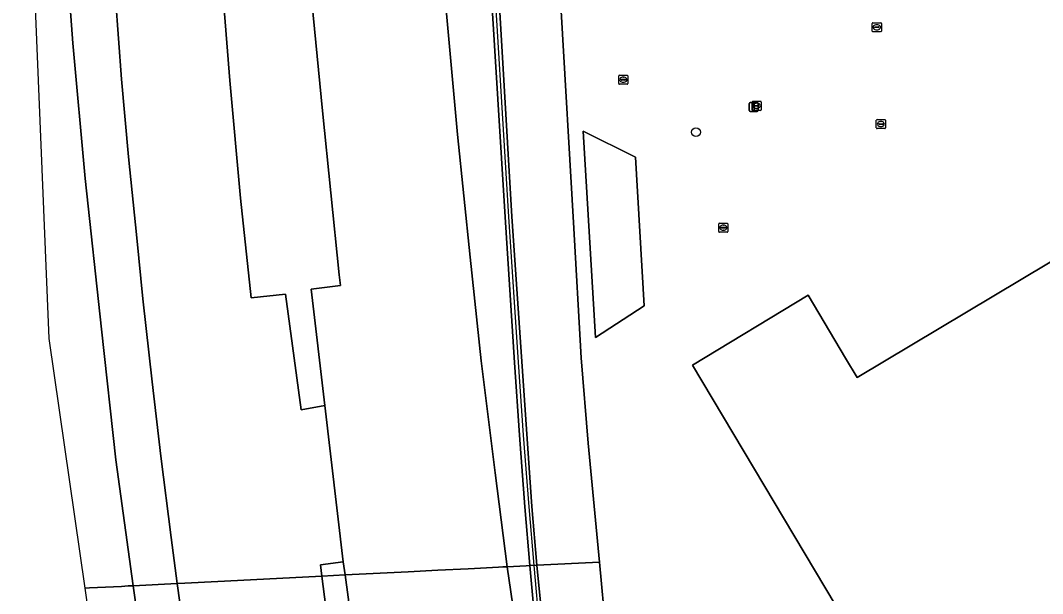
# Model space of a CAD drawing. Extents: x 157692 to 159674, y 381452 to 383291.
# Drawn here: x 157693.4 to 157806.6, y 382931.2 to 382994.7 of the extents above; entities that cross this region are included whole.
import ezdxf

# ---------------------------------------------------------------- set-up
doc = ezdxf.new("R2010")
doc.units = 0
for name, color, linetype in [('IMGEO_Berm_groen', 7, 'Continuous'), ('IMGEO_Boom', 7, 'Continuous'), ('IMGEO_Erf', 7, 'Continuous'), ('IMGEO_Geluidsscherm', 7, 'Continuous'), ('IMGEO_Grasland_overig', 7, 'Continuous'), ('IMGEO_Hek', 7, 'Continuous'), ('IMGEO_Kolk', 7, 'Continuous'), ('IMGEO_Lichtmast', 7, 'Continuous'), ('IMGEO_Muur', 7, 'Continuous'), ('IMGEO_Pand', 7, 'Continuous'), ('IMGEO_Rijbaan_autosnelweg', 7, 'Continuous'), ('IMGEO_Rijbaan_autoweg', 7, 'Continuous')]:
    doc.layers.add(name, color=color, linetype=linetype)

msp = doc.modelspace()

# ---------------------------------------------------------------- linework, layer by layer
at = {"layer": 'IMGEO_Berm_groen'}
for points in [[(157697.99, 383008.16), (157699.2, 382992.14), (157700.55, 382977.18), (157702.37, 382960.49), (157703.95, 382946.02), (157705.87, 382932.07), (157710.73, 382932.32), (157710.06, 382937.4), (157708.94, 382946.43), (157707.99, 382954.65), (157706.95, 382963.83), (157706.27, 382970.59), (157705.37, 382979.57), (157704.57, 382988.18), (157703.91, 382997.21)], [(157740.44, 382997.09), (157741.79, 382982.04), (157743.18, 382968.45), (157744.41, 382956.98), (157745.95, 382944.58), (157747.3, 382934.17), (157749.4, 382934.28), (157749.79, 382934.3), (157749.26, 382940.79), (157748.64, 382948.73), (157748.09, 382956.8), (157747.05, 382972.87), (157745.08, 383004.98)], [(157715.39, 383002.9), (157716.57, 382988.02), (157717.75, 382974.97), (157718.93, 382963.94), (157722.75, 382964.34), (157724.46, 382951.55), (157727.11, 382952.02), (157725.58, 382964.9), (157728.83, 382965.32), (157728.7, 382966.5), (157726.82, 382984.64), (157725.37, 382999.82)], [(157758.23, 382927.06), (157757.5, 382934.69), (157750.59, 382934.34), (157752.5, 382915.04)], [(157751.08, 382920.09), (157749.79, 382934.3), (157749.4, 382934.28), (157747.3, 382934.17), (157748.49, 382925.85)], [(157713.36, 382913.61), (157710.73, 382932.32), (157705.87, 382932.07), (157708.37, 382914.55)], [(157730.62, 382923.95), (157729.36, 382933.26), (157726.76, 382933.13), (157728.26, 382921.4)]]:
    msp.add_lwpolyline(points, dxfattribs=at)
msp.add_lwpolyline([(157729.36, 382933.26), (157729.12, 382934.73), (157726.6, 382934.39), (157726.76, 382933.13)], close=True, dxfattribs=at)
at = {"layer": 'IMGEO_Boom'}
msp.add_circle((157768.2, 382982.29), 0.489, dxfattribs=at)
at = {"layer": 'IMGEO_Erf'}
for points in [[(157853.79, 383000), (157844.64, 383010.56), (157836.15, 383020.41), (157816.97, 383042.75), (157812.24, 383048.23), (157811.89, 383047.99), (157805.96, 383054.85), (157798.53, 383058.35), (157786.79, 383064.28), (157751.41, 383040.87), (157751.43, 383040.28), (157752.06, 383024.67), (157753.27, 382995.71), (157754.63, 382972.28), (157755.48, 382957.32), (157756.25, 382947.84), (157757.5, 382934.69), (157758.23, 382927.06)], [(157785.92, 382926.14), (157767.81, 382956.49), (157780.62, 382964.23), (157784.77, 382957.27), (157786.04, 382955.13), (157837.7, 382985.98), (157861.29, 382946.4), (157865.25, 382948.73), (157865.96, 382949.15), (157872.1, 382938.88), (157871.37, 382938.44), (157867.46, 382936.08), (157869.53, 382932.59), (157870.72, 382930.6)]]:
    msp.add_lwpolyline(points, dxfattribs=at)
msp.add_lwpolyline([(157757.07, 382959.54), (157755.71, 382982.4), (157761.49, 382979.53), (157762.46, 382963.05)], close=True, dxfattribs=at)
at = {"layer": 'IMGEO_Geluidsscherm'}
for points in [[(157743.2, 383052.46), (157743.76, 383037.12), (157744.46, 383021.09), (157745.47, 383005.01), (157747.45, 382972.9), (157748.49, 382956.83), (157749.06, 382948.75), (157749.67, 382940.81), (157750.23, 382934.32)], [(157750.23, 382934.32), (157751.48, 382920.13), (157752.08, 382914.96), (157754.9, 382895.88), (157756.65, 382884.97), (157759.16, 382869.09), (157761.66, 382853.3), (157765.46, 382829.42), (157768.02, 382813.5), (157770.38, 382798.85)]]:
    msp.add_lwpolyline(points, dxfattribs=at)
at = {"layer": 'IMGEO_Grasland_overig'}
msp.add_lwpolyline([(157753.27, 382995.71), (157752.06, 383024.67), (157751.43, 383040.28), (157751.41, 383040.87), (157751.39, 383041.37), (157751.36, 383041.93), (157751.35, 383042.42), (157751.29, 383043.79), (157751.38, 383049.31), (157750.52, 383047.67), (157749.26, 383046.23), (157747.55, 383044.6), (157746.36, 383043.67), (157745.1, 383043.09), (157743.95, 383042.85), (157744.43, 383029.13), (157745.91, 383005.08), (157747.82, 382972.94), (157750.03, 382940.84), (157750.59, 382934.34), (157757.5, 382934.69), (157756.25, 382947.84), (157755.48, 382957.32), (157754.63, 382972.28)], close=True, dxfattribs=at)
at = {"layer": 'IMGEO_Hek'}
msp.add_lwpolyline([(157755.48, 382957.32), (157756.25, 382947.84), (157758.23, 382927.06), (157759.21, 382918.45), (157761.52, 382896.16), (157764.4, 382873.04), (157765.17, 382865.76), (157766.37, 382857.6), (157768.63, 382840.49), (157771.54, 382817.86), (157774.93, 382792.14), (157775.55, 382787.14)], dxfattribs=at)
at = {"layer": 'IMGEO_Kolk'}
for p, q in [((157787.72, 382993.49), (157787.72, 382994.34)), ((157787.8, 382994.41), (157788.65, 382994.41)), ((157788.65, 382993.41), (157787.8, 382993.41)), ((157787.98, 382993.91), (157787.98, 382993.92)), ((157788.42, 382993.87), (157788.02, 382993.87)), ((157788.03, 382993.96), (157788.42, 382993.96)), ((157788.21, 382994.19), (157788.24, 382994.19)), ((157788.23, 382993.63), (157788.21, 382993.63)), ((157788.47, 382993.92), (157788.47, 382993.91)), ((157788.73, 382994.34), (157788.73, 382993.49)), ((157759.64, 382987.68), (157759.64, 382988.53)), ((157759.72, 382988.6), (157760.57, 382988.6)), ((157759.9, 382988.1), (157759.9, 382988.11)), ((157759.94, 382988.15), (157760.34, 382988.15)), ((157760.34, 382988.06), (157759.94, 382988.06)), ((157760.13, 382988.38), (157760.16, 382988.38)), ((157760.15, 382987.82), (157760.13, 382987.82)), ((157760.39, 382988.11), (157760.39, 382988.1)), ((157760.64, 382988.53), (157760.64, 382987.68)), ((157760.57, 382987.6), (157759.72, 382987.6)), ((157774.43, 382984.78), (157774.43, 382985.63)), ((157774.5, 382985.71), (157775.35, 382985.71)), ((157774.92, 382985.49), (157774.94, 382985.49)), ((157775.43, 382985.63), (157775.43, 382984.78)), ((157775.35, 382984.71), (157774.5, 382984.71)), ((157774.69, 382985.2), (157774.69, 382985.21)), ((157774.73, 382985.25), (157775.13, 382985.25)), ((157775.12, 382985.16), (157774.73, 382985.16)), ((157774.94, 382984.93), (157774.91, 382984.93)), ((157775.17, 382985.21), (157775.17, 382985.2)), ((157788.17, 382982.76), (157788.17, 382983.61)), ((157788.25, 382983.69), (157789.1, 382983.69)), ((157788.43, 382983.18), (157788.43, 382983.19)), ((157788.47, 382983.23), (157788.87, 382983.23)), ((157788.87, 382983.14), (157788.47, 382983.14)), ((157788.66, 382983.47), (157788.69, 382983.47)), ((157788.92, 382983.19), (157788.92, 382983.18)), ((157789.17, 382983.61), (157789.17, 382982.76)), ((157789.1, 382982.69), (157788.25, 382982.69)), ((157788.68, 382982.91), (157788.66, 382982.91)), ((157770.73, 382971.29), (157770.73, 382972.14)), ((157770.8, 382972.22), (157771.65, 382972.22)), ((157771.22, 382972), (157771.24, 382972)), ((157771.73, 382972.14), (157771.73, 382971.29)), ((157771.65, 382971.22), (157770.8, 382971.22)), ((157770.99, 382971.71), (157770.99, 382971.72)), ((157771.03, 382971.76), (157771.43, 382971.76)), ((157771.42, 382971.67), (157771.03, 382971.67)), ((157771.24, 382971.44), (157771.21, 382971.44)), ((157771.47, 382971.72), (157771.47, 382971.71))]:
    msp.add_line(p, q, dxfattribs=at)
for points in [[(157787.72, 382993.49), (157787.72, 382994.34)], [(157787.8, 382994.41), (157788.65, 382994.41)], [(157788.65, 382993.41), (157787.8, 382993.41)], [(157788.73, 382994.34), (157788.73, 382993.49)], [(157759.64, 382987.68), (157759.64, 382988.53)], [(157759.72, 382988.6), (157760.57, 382988.6)], [(157760.64, 382988.53), (157760.64, 382987.68)], [(157760.57, 382987.6), (157759.72, 382987.6)], [(157774.43, 382984.78), (157774.43, 382985.63)], [(157774.5, 382985.71), (157775.35, 382985.71)], [(157775.43, 382985.63), (157775.43, 382984.78)], [(157775.35, 382984.71), (157774.5, 382984.71)], [(157788.17, 382982.76), (157788.17, 382983.61)], [(157788.25, 382983.69), (157789.1, 382983.69)], [(157789.17, 382983.61), (157789.17, 382982.76)], [(157789.1, 382982.69), (157788.25, 382982.69)], [(157770.73, 382971.29), (157770.73, 382972.14)], [(157770.8, 382972.22), (157771.65, 382972.22)], [(157771.73, 382972.14), (157771.73, 382971.29)], [(157771.65, 382971.22), (157770.8, 382971.22)]]:
    msp.add_lwpolyline(points, dxfattribs=at)
for centre, radius, start, end in [((157787.8, 382994.34), 0.0765, 91.552, 178.448), ((157787.8, 382994.34), 0.0765, 91.552, 178.448), ((157787.8, 382993.49), 0.0765, 181.552, 268.448), ((157787.8, 382993.49), 0.0765, 181.552, 268.448), ((157788.02, 382993.92), 0.0403, 85.8775, 175.7526), ((157788.02, 382993.91), 0.0366, 178.938, 274.7102), ((157788.43, 382993.92), 0.0386, 1.7309, 96.639), ((157788.42, 382993.91), 0.043, 264.8664, 352.4533), ((157788.65, 382994.34), 0.0765, 1.552, 88.448), ((157788.65, 382994.34), 0.0765, 1.552, 88.448), ((157788.65, 382993.49), 0.0765, 271.552, 358.448), ((157788.65, 382993.49), 0.0765, 271.552, 358.448), ((157759.72, 382988.53), 0.0765, 91.552, 178.448), ((157759.72, 382988.53), 0.0765, 91.552, 178.448), ((157759.72, 382987.68), 0.0765, 181.552, 268.448), ((157759.72, 382987.68), 0.0765, 181.552, 268.448), ((157759.94, 382988.11), 0.0403, 85.8775, 175.7526), ((157759.94, 382988.1), 0.0366, 178.938, 274.7102), ((157760.35, 382988.11), 0.0386, 1.7309, 96.639), ((157760.34, 382988.1), 0.043, 264.8664, 352.4533), ((157760.57, 382988.53), 0.0765, 1.552, 88.448), ((157760.57, 382988.53), 0.0765, 1.552, 88.448), ((157760.57, 382987.68), 0.0765, 271.552, 358.448), ((157760.57, 382987.68), 0.0765, 271.552, 358.448), ((157774.5, 382985.63), 0.0765, 91.552, 178.448), ((157774.5, 382985.63), 0.0765, 91.552, 178.448), ((157775.35, 382985.63), 0.0765, 1.552, 88.448), ((157775.35, 382985.63), 0.0765, 1.552, 88.448), ((157774.5, 382984.78), 0.0765, 181.552, 268.448), ((157774.5, 382984.78), 0.0765, 181.552, 268.448), ((157774.73, 382985.21), 0.0403, 85.8775, 175.7526), ((157774.72, 382985.2), 0.0366, 178.938, 274.7102), ((157775.13, 382985.21), 0.043, 264.8664, 352.4533), ((157775.13, 382985.21), 0.0386, 1.7309, 96.639), ((157775.35, 382984.78), 0.0765, 271.552, 358.448), ((157775.35, 382984.78), 0.0765, 271.552, 358.448), ((157788.25, 382983.61), 0.0765, 91.552, 178.448), ((157788.25, 382983.61), 0.0765, 91.552, 178.448), ((157788.47, 382983.19), 0.0403, 85.8775, 175.7526), ((157788.47, 382983.18), 0.0366, 178.938, 274.7102), ((157788.88, 382983.19), 0.0386, 1.7309, 96.639), ((157788.87, 382983.19), 0.043, 264.8664, 352.4533), ((157789.1, 382983.61), 0.0765, 1.552, 88.448), ((157789.1, 382983.61), 0.0765, 1.552, 88.448), ((157788.25, 382982.76), 0.0765, 181.552, 268.448), ((157788.25, 382982.76), 0.0765, 181.552, 268.448), ((157789.1, 382982.76), 0.0765, 271.552, 358.448), ((157789.1, 382982.76), 0.0765, 271.552, 358.448), ((157770.8, 382972.14), 0.0765, 91.552, 178.448), ((157770.8, 382972.14), 0.0765, 91.552, 178.448), ((157771.65, 382972.14), 0.0765, 1.552, 88.448), ((157771.65, 382972.14), 0.0765, 1.552, 88.448), ((157770.8, 382971.29), 0.0765, 181.552, 268.448), ((157770.8, 382971.29), 0.0765, 181.552, 268.448), ((157771.03, 382971.72), 0.0403, 85.8775, 175.7526), ((157771.02, 382971.71), 0.0366, 178.938, 274.7102), ((157771.43, 382971.72), 0.043, 264.8664, 352.4533), ((157771.43, 382971.72), 0.0386, 1.7309, 96.639), ((157771.65, 382971.29), 0.0765, 271.552, 358.448), ((157771.65, 382971.29), 0.0765, 271.552, 358.448)]:
    msp.add_arc(centre, radius, start, end, dxfattribs=at)
for centre, major_axis, ratio, start_param, end_param in [((157788.21, 382993.91), (-0.387, 0.002), 0.722429, 4.712389, 7.853982), ((157788.24, 382993.91), (-0.39, 0.002), 0.717154, 1.570796, 4.712389), ((157760.13, 382988.1), (-0.387, 0.002), 0.722429, 4.712389, 7.853982), ((157760.15, 382988.1), (-0.39, 0.002), 0.717154, 1.570796, 4.712389), ((157774.91, 382985.21), (-0.387, 0.002), 0.722429, 4.712389, 7.853982), ((157774.94, 382985.21), (-0.39, 0.002), 0.717154, 1.570796, 4.712389), ((157788.66, 382983.19), (-0.387, 0.002), 0.722429, 4.712389, 7.853982), ((157788.68, 382983.19), (-0.39, 0.002), 0.717154, 1.570796, 4.712389), ((157771.21, 382971.72), (-0.387, 0.002), 0.722429, 4.712389, 7.853982), ((157771.24, 382971.72), (-0.39, 0.002), 0.717154, 1.570796, 4.712389)]:
    msp.add_ellipse(centre, major_axis=major_axis, ratio=ratio, start_param=start_param, end_param=end_param, dxfattribs=at)
at = {"layer": 'IMGEO_Lichtmast'}
for p, q in [((157774.09, 382984.68), (157774.09, 382985.48)), ((157774.09, 382985.48), (157774.09, 382984.68)), ((157774.19, 382985.58), (157774.98, 382985.58)), ((157774.98, 382985.58), (157774.19, 382985.58)), ((157775.08, 382985.48), (157775.08, 382984.68)), ((157775.08, 382984.68), (157775.08, 382985.48)), ((157774.98, 382984.58), (157774.19, 382984.58)), ((157774.19, 382984.58), (157774.98, 382984.58))]:
    msp.add_line(p, q, dxfattribs=at)
msp.add_lwpolyline([(157774.51, 382985.46), (157774.66, 382985.46), (157774.66, 382984.71), (157774.51, 382984.71), (157774.51, 382985.46)], dxfattribs=at)
for centre, start, end in [((157774.19, 382985.48), 90, 180), ((157774.19, 382985.48), 90, 180), ((157774.98, 382985.48), 0, 90), ((157774.98, 382985.48), 360, 90), ((157774.19, 382984.68), 180, 270), ((157774.19, 382984.68), 180, 270), ((157774.98, 382984.68), 270, 0), ((157774.98, 382984.68), 270, 0)]:
    msp.add_arc(centre, 0.1, start, end, dxfattribs=at)
at = {"layer": 'IMGEO_Muur'}
for points in [[(157743.66, 383050.92), (157743.61, 383052.48), (157742.8, 383052.45), (157742.87, 383050.44), (157743.36, 383037.1), (157744.06, 383021.06), (157745.08, 383004.98), (157747.05, 382972.87), (157748.09, 382956.8), (157748.64, 382948.73), (157749.26, 382940.79), (157749.79, 382934.3), (157750.59, 382934.34), (157750.03, 382940.84), (157747.82, 382972.94), (157745.91, 383005.08), (157744.43, 383029.13), (157743.95, 383042.85), (157743.72, 383049.1)], [(157771.08, 382797.41), (157770.83, 382798.91), (157768.37, 382813.56), (157765.83, 382829.44), (157762.06, 382853.27), (157759.53, 382869.15), (157755.31, 382896.05), (157752.5, 382915.04), (157750.59, 382934.34), (157749.79, 382934.3), (157751.08, 382920.09), (157751.69, 382914.91), (157754.5, 382895.82), (157756.25, 382884.91), (157758.76, 382869.03), (157761.27, 382853.24), (157765.07, 382829.36), (157766.05, 382823.22), (157766.3, 382821.71), (157767.63, 382813.44), (157769.99, 382798.79), (157770.24, 382797.26)]]:
    msp.add_lwpolyline(points, close=True, dxfattribs=at)
at = {"layer": 'IMGEO_Pand'}
msp.add_lwpolyline([(157870.72, 382930.6), (157869.53, 382932.59), (157867.46, 382936.08), (157871.37, 382938.44), (157872.1, 382938.88), (157865.96, 382949.15), (157865.25, 382948.73), (157861.29, 382946.4), (157837.7, 382985.98), (157786.04, 382955.13), (157784.77, 382957.27), (157780.62, 382964.23), (157767.81, 382956.49), (157785.92, 382926.14)], dxfattribs=at)
msp.add_lwpolyline([(157761.49, 382979.53), (157755.71, 382982.4), (157757.07, 382959.54), (157762.46, 382963.05)], close=True, dxfattribs=at)
at = {"layer": 'IMGEO_Rijbaan_autosnelweg'}
msp.add_lwpolyline([(157693.39, 383035.37), (157696.54, 382959.43), (157700.53, 382931.8), (157701.02, 382931.82), (157704.57, 382932), (157705.33, 382932.04), (157705.87, 382932.07), (157703.95, 382946.02), (157702.37, 382960.49), (157700.55, 382977.18), (157699.2, 382992.14), (157697.99, 383008.16), (157697.15, 383023.54), (157696.87, 383029.04), (157696.92, 383029.79), (157697.01, 383030.38), (157697.28, 383031.15), (157697.49, 383031.97), (157697.69, 383033.2), (157697.75, 383036.8), (157697.75, 383037.01), (157697.16, 383036.79), (157695.38, 383036.12)], close=True, dxfattribs=at)
for points in [[(157703.91, 382997.21), (157704.57, 382988.18), (157705.37, 382979.57), (157706.27, 382970.59), (157706.95, 382963.83), (157707.99, 382954.65), (157708.94, 382946.43), (157710.06, 382937.4), (157710.73, 382932.32), (157711.61, 382932.36), (157715.24, 382932.54), (157718.86, 382932.73), (157726.76, 382933.13), (157726.6, 382934.39), (157729.12, 382934.73), (157727.11, 382952.02), (157724.46, 382951.55), (157722.75, 382964.34), (157718.93, 382963.94), (157717.75, 382974.97), (157716.57, 382988.02), (157715.39, 383002.9)], [(157728.26, 382921.4), (157726.76, 382933.13), (157718.86, 382932.73), (157715.24, 382932.54), (157711.61, 382932.36), (157710.73, 382932.32), (157713.36, 382913.61)], [(157738.49, 382722.37), (157735.4, 382741.21), (157732.43, 382759.52), (157729.1, 382780.39), (157726.03, 382799.4), (157722.54, 382821.24), (157719.99, 382836.68), (157717.03, 382855.18), (157714.03, 382873.17), (157711.84, 382887.18), (157712.57, 382887.34), (157710.57, 382899.8), (157708.37, 382914.55), (157705.87, 382932.07), (157705.33, 382932.04), (157704.57, 382932), (157701.02, 382931.82), (157700.53, 382931.8), (157723, 382776.15), (157752.06, 382590.76)]]:
    msp.add_lwpolyline(points, dxfattribs=at)
at = {"layer": 'IMGEO_Rijbaan_autoweg'}
for points in [[(157725.37, 382999.82), (157726.82, 382984.64), (157728.7, 382966.5), (157728.83, 382965.32), (157725.58, 382964.9), (157727.11, 382952.02), (157729.12, 382934.73), (157729.36, 382933.26), (157736.32, 382933.61), (157739.61, 382933.78), (157742.98, 382933.95), (157743.67, 382933.99), (157746.32, 382934.14), (157746.8, 382934.16), (157747.3, 382934.17), (157745.95, 382944.58), (157744.41, 382956.98), (157743.18, 382968.45), (157741.79, 382982.04), (157740.44, 382997.09)], [(157748.49, 382925.85), (157747.3, 382934.17), (157746.8, 382934.16), (157746.32, 382934.14), (157743.67, 382933.99), (157742.98, 382933.95), (157739.61, 382933.78), (157736.32, 382933.61), (157729.36, 382933.26), (157730.62, 382923.95)]]:
    msp.add_lwpolyline(points, dxfattribs=at)

doc.saveas('drawing.dxf')
